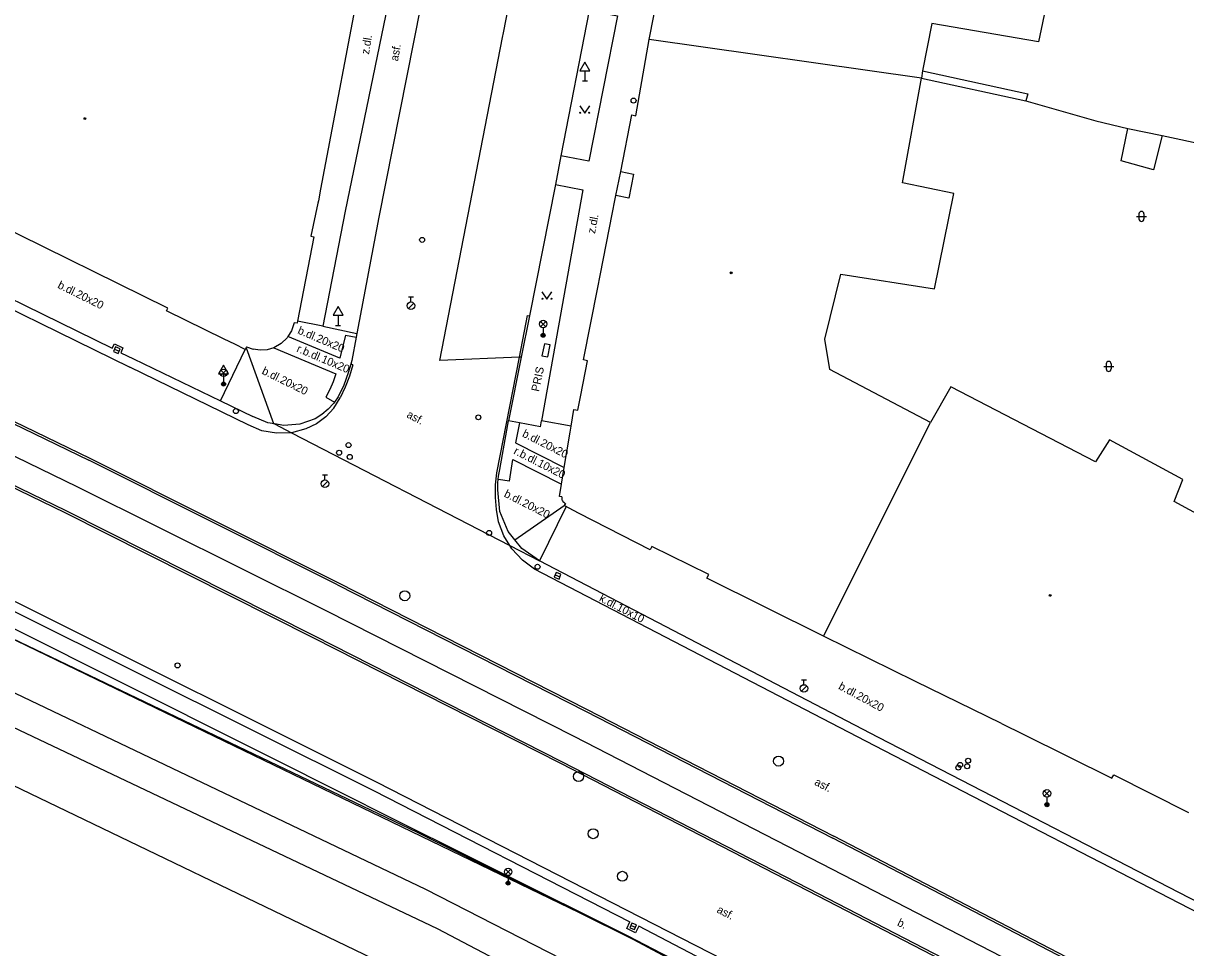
# Model space of a CAD drawing. Extents: x -599770 to -598493, y -1162076 to -1159209.
# Drawn here: x -599018.2 to -598960.1, y -1161663.4 to -1161617.2 of the extents above; entities that cross this region are included whole.
import ezdxf

# ---------------------------------------------------------------- set-up
doc = ezdxf.new("R2010")
doc.units = 0
doc.layers.add('Podklad', color=7, linetype='Continuous')

msp = doc.modelspace()

# ---------------------------------------------------------------- linework, layer by layer
at = {"layer": 'Podklad'}
for p, q in [((-598990.12, -1161619.611), (-598990.12, -1161620.12)), ((-598990.245, -1161620.12), (-598989.995, -1161620.12)), ((-598962.418, -1161626.763), (-598962.418, -1161627.013)), ((-598962.168, -1161626.763), (-598962.168, -1161627.013)), ((-598962.543, -1161626.888), (-598962.043, -1161626.888)), ((-598998.949, -1161631.486), (-598998.684, -1161631.221)), ((-598998.945, -1161630.913), (-598998.695, -1161630.913)), ((-598998.82, -1161631.163), (-598998.82, -1161630.913)), ((-599002.46, -1161631.831), (-599002.46, -1161632.34)), ((-599002.585, -1161632.34), (-599002.335, -1161632.34)), ((-598992.343, -1161632.4), (-598992.078, -1161632.135)), ((-598992.343, -1161632.135), (-598992.078, -1161632.4)), ((-598992.21, -1161632.455), (-598992.21, -1161632.83)), ((-599013.644, -1161633.519), (-599013.416, -1161633.621)), ((-598964.058, -1161634.263), (-598964.058, -1161634.513)), ((-598963.808, -1161634.263), (-598963.808, -1161634.513)), ((-599008.323, -1161634.84), (-599008.058, -1161634.575)), ((-599008.323, -1161634.575), (-599008.058, -1161634.84)), ((-599008.19, -1161634.761), (-599008.19, -1161635.27)), ((-599008.19, -1161634.895), (-599008.19, -1161635.27)), ((-598964.183, -1161634.388), (-598963.683, -1161634.388)), ((-599003.249, -1161640.386), (-599002.984, -1161640.121)), ((-599003.245, -1161639.812), (-599002.995, -1161639.812)), ((-599003.12, -1161640.062), (-599003.12, -1161639.812)), ((-598991.607, -1161644.806), (-598991.373, -1161644.894)), ((-598979.295, -1161650.043), (-598979.045, -1161650.043)), ((-598979.17, -1161650.293), (-598979.17, -1161650.043)), ((-598979.299, -1161650.616), (-598979.034, -1161650.351)), ((-598967.152, -1161655.86), (-598966.887, -1161655.595)), ((-598967.152, -1161655.595), (-598966.887, -1161655.86)), ((-598967.02, -1161655.915), (-598967.02, -1161656.29)), ((-598994.093, -1161659.78), (-598993.828, -1161659.515)), ((-598994.093, -1161659.515), (-598993.828, -1161659.78)), ((-598993.96, -1161659.835), (-598993.96, -1161660.21)), ((-598987.827, -1161662.326), (-598987.593, -1161662.414))]:
    msp.add_line(p, q, dxfattribs=at)
for points in [[(-598993.4, -1161633.92), (-598997.383, -1161634.085), (-598994.235, -1161617.947), (-598994.189, -1161617.71), (-598991.727, -1161605.087), (-598990.655, -1161599.591), (-598986.71, -1161579.369), (-598986.51, -1161578.343), (-598983.604, -1161563.441), (-598982.09, -1161555.682), (-598978.5, -1161537.274), (-598978.412, -1161536.823), (-598975.181, -1161520.261)], [(-599180.25, -1161583.92), (-599163, -1161589.64), (-599143.65, -1161594.17), (-599135.02, -1161596.97), (-599114.73, -1161605.82), (-599080.75, -1161621.2), (-599065.94, -1161628.12), (-598998.09, -1161660.51), (-598974.99, -1161672.34), (-598953.07, -1161685.05), (-598929.76, -1161698.95), (-598888.91, -1161727.38), (-598861.19, -1161748.52), (-598845.68, -1161761.08), (-598825.16, -1161781.28), (-598808.06, -1161799.42), (-598788.14, -1161822.37), (-598730.99, -1161888.48), (-598729.85, -1161889.88)], [(-599180.25, -1161583.92), (-599163, -1161589.64), (-599143.65, -1161594.17), (-599135.02, -1161596.97), (-599114.73, -1161605.82), (-599080.75, -1161621.2), (-599065.94, -1161628.12), (-598998.09, -1161660.51), (-598974.99, -1161672.34), (-598953.07, -1161685.05), (-598929.76, -1161698.95), (-598888.91, -1161727.38), (-598861.19, -1161748.52), (-598845.68, -1161761.08), (-598825.16, -1161781.28), (-598808.06, -1161799.42), (-598788.14, -1161822.37), (-598730.99, -1161888.48), (-598729.85, -1161889.88)], [(-598799.44, -1161805.85), (-598802.25, -1161802.78), (-598809.5, -1161794.72), (-598819.13, -1161784.01), (-598839.67, -1161763.81), (-598854.43, -1161750.62), (-598875.37, -1161733.68), (-598894.03, -1161720.2), (-598928.44, -1161696.82), (-598960.02, -1161677.8), (-598988.42, -1161662.64), (-599021.49, -1161646.68), (-599046.81, -1161634.84), (-599071.35, -1161623.36), (-599123.82, -1161598.98), (-599139.8, -1161592.75), (-599147.26, -1161591.17), (-599155.59, -1161588.64), (-599172.59, -1161585.56), (-599172.49, -1161585.13)], [(-599115.96, -1161591.25), (-599095.12, -1161600.92), (-599074.43, -1161610.64), (-599054.45, -1161620.05), (-599034.5, -1161629.48), (-599014.88, -1161638.97)], [(-599116.59, -1161592.61), (-599095.76, -1161602.26), (-599075.07, -1161612), (-599055.11, -1161621.39), (-599035.17, -1161630.84), (-599015.52, -1161640.38)], [(-598930.62, -1161703.45), (-598962.96, -1161683.9), (-598992.16, -1161668.11), (-599026.86, -1161651.42), (-599073.57, -1161629.03), (-599101.81, -1161615.97), (-599128.28, -1161604.09), (-599151.72, -1161596.53), (-599162, -1161593.26)], [(-599117.17, -1161593.85), (-599096.33, -1161603.54), (-599075.6, -1161613.25), (-599055.71, -1161622.61), (-599035.69, -1161632.07), (-599016.08, -1161641.59)], [(-599119.41, -1161598.56), (-599098.38, -1161608.27), (-599077.78, -1161617.91), (-599057.88, -1161627.31), (-599037.85, -1161636.84), (-599018.34, -1161646.27), (-599000.52, -1161655.17), (-598981.12, -1161665.1)], [(-599095.17, -1161601.02), (-599074.48, -1161610.74), (-599054.5, -1161620.15), (-599034.55, -1161629.58), (-599014.93, -1161639.07)], [(-598986.91, -1161618.04), (-598986.67, -1161616.87), (-598986.19, -1161614.51), (-598986.12, -1161614.17), (-598986, -1161613.58), (-598985.97, -1161613.45), (-598985.85, -1161612.86), (-598983.68, -1161602.16)], [(-598998.38, -1161608.54), (-599002.11, -1161626.62), (-599003.23, -1161632.38)], [(-598996.94, -1161609.34), (-599000.42, -1161626.93), (-599001.52, -1161632.74)], [(-599000.97, -1161612.98), (-599001.08, -1161613.58), (-599001.26, -1161614.54), (-599003.34, -1161625.52), (-599003.45, -1161626.11), (-599003.47, -1161626.22), (-599003.82, -1161627.88)], [(-598966.67, -1161614.49), (-598967.44, -1161618.17)], [(-599052.29, -1161614.97), (-599042.62, -1161619.52), (-599032.98, -1161624.12), (-599023.36, -1161628.77), (-599013.76, -1161633.47)], [(-599052.47, -1161615.41), (-599042.54, -1161620.09), (-599032.63, -1161624.82), (-599022.74, -1161629.6), (-599012.88, -1161634.43)], [(-598989.91, -1161616.6), (-598988.5, -1161616.87), (-598989.93, -1161624.13), (-598991.32, -1161623.86)], [(-598989.91, -1161616.6), (-598991.32, -1161623.86)], [(-598972.77, -1161617.24), (-598973.25, -1161619.62)], [(-598967.44, -1161618.17), (-598972.77, -1161617.24)], [(-598987.57, -1161621.86), (-598986.91, -1161618.04)], [(-598973.29, -1161619.98), (-598986.91, -1161618.04)], [(-599077.94, -1161618.34), (-599077.99, -1161618.46), (-599077.56, -1161618.66), (-599077.49, -1161618.54), (-599058.09, -1161627.73), (-599038.04, -1161637.26), (-599018.57, -1161646.67), (-599000.7, -1161655.58), (-598987.87, -1161662.14)], [(-598973.25, -1161619.62), (-598973.29, -1161619.98)], [(-598973.25, -1161619.62), (-598967.98, -1161620.77)], [(-598974.25, -1161625.21), (-598973.29, -1161619.98)], [(-598973.29, -1161619.98), (-598968.08, -1161621.11)], [(-598967.98, -1161620.77), (-598968.08, -1161621.11)], [(-598990.38, -1161621.355), (-598990.13, -1161621.73), (-598989.88, -1161621.355)], [(-598968.08, -1161621.11), (-598964.57, -1161622.11)], [(-598988.33, -1161624.65), (-598987.77, -1161621.82)], [(-598987.77, -1161621.82), (-598987.57, -1161621.86)], [(-598964.57, -1161622.11), (-598962.97, -1161622.5)], [(-598963.31, -1161624.11), (-598962.97, -1161622.5)], [(-598962.97, -1161622.5), (-598961.26, -1161622.84)], [(-598961.26, -1161622.84), (-598961.7, -1161624.56)], [(-598961.26, -1161622.84), (-598952.72, -1161624.67)], [(-598991.32, -1161623.86), (-598991.6, -1161625.29)], [(-598961.7, -1161624.56), (-598963.31, -1161624.11)], [(-598988.57, -1161625.85), (-598988.33, -1161624.65)], [(-598988.33, -1161624.65), (-598987.69, -1161624.77)], [(-598987.69, -1161624.77), (-598987.93, -1161625.97)], [(-598991.6, -1161625.29), (-598992.9, -1161631.86), (-598993.31, -1161633.92), (-598993.94, -1161637.11)], [(-598991.6, -1161625.29), (-598990.22, -1161625.56), (-598992.29, -1161637.1)], [(-598971.67, -1161625.74), (-598974.25, -1161625.21)], [(-598990.19, -1161634.06), (-598989.48, -1161630.44), (-598989.36, -1161629.85), (-598988.74, -1161626.69), (-598988.62, -1161626.1), (-598988.57, -1161625.85)], [(-598987.93, -1161625.97), (-598988.57, -1161625.85)], [(-598972.65, -1161630.5), (-598971.67, -1161625.74)], [(-599010.98, -1161631.48), (-599019.65, -1161627.21)], [(-599003.82, -1161627.88), (-599003.67, -1161627.91), (-599004.49, -1161632.13), (-599004.51, -1161632.23), (-599004.66, -1161632.2)], [(-598997.49, -1161662.49), (-599067.18, -1161629.42)], [(-598978.12, -1161633.03), (-598977.32, -1161629.78)], [(-598977.32, -1161629.78), (-598972.65, -1161630.5)], [(-598992.27, -1161630.655), (-598992.02, -1161631.03), (-598991.77, -1161630.655)], [(-599007.04, -1161633.41), (-599007.06, -1161633.45), (-599007.11, -1161633.54), (-599007.63, -1161633.28), (-599008.16, -1161633.02), (-599011.05, -1161631.61), (-599010.98, -1161631.48)], [(-598993.4, -1161633.92), (-598992.99, -1161631.84)], [(-598992.99, -1161631.84), (-598992.9, -1161631.86)], [(-599035.74, -1161632.17), (-599016.13, -1161641.69)], [(-599004.79, -1161632.6), (-599004.97, -1161632.89), (-599005.01, -1161632.95), (-599005.31, -1161633.24), (-599005.67, -1161633.45)], [(-599004.66, -1161632.2), (-599004.79, -1161632.6)], [(-599003.23, -1161632.38), (-599004.49, -1161632.13)], [(-599003.23, -1161632.38), (-599001.52, -1161632.74)], [(-599002.1, -1161632.82), (-599002.38, -1161633.97), (-599004.97, -1161632.89)], [(-599002.1, -1161632.82), (-599001.56, -1161632.93)], [(-599001.52, -1161632.74), (-599001.56, -1161632.93), (-599001.78, -1161634.09)], [(-598977.87, -1161634.54), (-598978.12, -1161633.03)], [(-599013.76, -1161633.47), (-599013.65, -1161633.25), (-599013.22, -1161633.46), (-599013.32, -1161633.7)], [(-599013.32, -1161633.7), (-599012.7, -1161634), (-599008.35, -1161636.11), (-599006.73, -1161636.89)], [(-599008.35, -1161636.11), (-599007.11, -1161633.54)], [(-599007.06, -1161633.45), (-599005.7, -1161637.24), (-599005.65, -1161637.26)], [(-599007.04, -1161633.41), (-599006.71, -1161633.53)], [(-599005.67, -1161633.45), (-599006.01, -1161633.55), (-599006.36, -1161633.58), (-599006.71, -1161633.53)], [(-599005.67, -1161633.45), (-599002.57, -1161634.75)], [(-598992.15, -1161633.26), (-598992.27, -1161633.85)], [(-598991.86, -1161633.31), (-598992.15, -1161633.26)], [(-598991.97, -1161633.9), (-598991.86, -1161633.31)], [(-599001.78, -1161634.09), (-599001.83, -1161634.28), (-599001.96, -1161634.71), (-599002.18, -1161635.32), (-599002.46, -1161635.91)], [(-599001.72, -1161634.3), (-599001.9, -1161634.87), (-599002.11, -1161635.42), (-599002.36, -1161635.96)], [(-599001.72, -1161634.3), (-599001.83, -1161634.28)], [(-598994.53, -1161639.7), (-598993.4, -1161633.92)], [(-598993.31, -1161633.92), (-598993.4, -1161633.92)], [(-598992.27, -1161633.85), (-598991.97, -1161633.9)], [(-598990.47, -1161636.58), (-598990.44, -1161636.41), (-598990.32, -1161635.82), (-598989.99, -1161634.1)], [(-598989.99, -1161634.1), (-598990.19, -1161634.06)], [(-598854.43, -1161750.62), (-598878.6, -1161731.32), (-598890.77, -1161722.52), (-598916.28, -1161704.63), (-598934.68, -1161692.84), (-598949.07, -1161684.29), (-598960.02, -1161677.8), (-598968.53, -1161673.05), (-598983.84, -1161664.94), (-598998.49, -1161657.68), (-599021.49, -1161646.68), (-599046.81, -1161634.84)], [(-599006.96, -1161637.31), (-599012.88, -1161634.43)], [(-599002.57, -1161634.75), (-599002.71, -1161635.15), (-599002.88, -1161635.54), (-599003.08, -1161635.92)], [(-598972.85, -1161637.19), (-598977.87, -1161634.54)], [(-598971.83, -1161635.41), (-598972.85, -1161637.19)], [(-598964.59, -1161639.15), (-598971.83, -1161635.41)], [(-599002.46, -1161635.91), (-599002.64, -1161636.17), (-599002.69, -1161636.24), (-599002.96, -1161636.53), (-599003.27, -1161636.79), (-599003.61, -1161637)], [(-599003.08, -1161635.92), (-599002.64, -1161636.17)], [(-599002.67, -1161636.47), (-599002.36, -1161635.96)], [(-599002.67, -1161636.47), (-599003.07, -1161636.91), (-599003.54, -1161637.25), (-599004.07, -1161637.5)], [(-598990.86, -1161637.68), (-598990.81, -1161637.37), (-598990.67, -1161636.54)], [(-598990.67, -1161636.54), (-598990.47, -1161636.58)], [(-599005.65, -1161637.26), (-599005.98, -1161637.21), (-599006.73, -1161636.89)], [(-599003.61, -1161637), (-599004.38, -1161637.27), (-599005.18, -1161637.34), (-599005.65, -1161637.26)], [(-599005.65, -1161637.26), (-599004.79, -1161637.7), (-598993.88, -1161643.33)], [(-598994.38, -1161639.53), (-598994.02, -1161637.57), (-598993.94, -1161637.11)], [(-598992.35, -1161637.4), (-598993.4, -1161637.21), (-598993.94, -1161637.11)], [(-598993.4, -1161637.21), (-598993.59, -1161638.2)], [(-598992.35, -1161637.4), (-598992.29, -1161637.1)], [(-598990.81, -1161637.37), (-598992.29, -1161637.1)], [(-598978.2, -1161647.86), (-598972.85, -1161637.19)], [(-599004.07, -1161637.5), (-599004.79, -1161637.7), (-599005.54, -1161637.73), (-599006.27, -1161637.6), (-599006.96, -1161637.31)], [(-598991.4, -1161640.88), (-598991.3, -1161640.27), (-598991.16, -1161639.43), (-598990.86, -1161637.68)], [(-598993.59, -1161638.2), (-598991.16, -1161639.43)], [(-598963.89, -1161638.06), (-598964.59, -1161639.15)], [(-598960.22, -1161640.04), (-598963.89, -1161638.06)], [(-599014.88, -1161638.97), (-599002.45, -1161645.21), (-598990.05, -1161651.51), (-598977.67, -1161657.86)], [(-599002.5, -1161645.31), (-599014.93, -1161639.07)], [(-598994.48, -1161640.55), (-598994.47, -1161640.21), (-598994.46, -1161640.04), (-598994.44, -1161639.87), (-598994.38, -1161639.53)], [(-598993.89, -1161640.12), (-598993.73, -1161639.04), (-598991.3, -1161640.27)], [(-598994.6, -1161640.93), (-598994.59, -1161640.31), (-598994.53, -1161639.7)], [(-598993.89, -1161640.12), (-598994.46, -1161640.04)], [(-598960.66, -1161641.14), (-598960.22, -1161640.04)], [(-599015.52, -1161640.38), (-599003.08, -1161646.59), (-598990.67, -1161652.87), (-598978.31, -1161659.23)], [(-598992.4, -1161644.1), (-598993.28, -1161643.48), (-598993.62, -1161643.05), (-598993.96, -1161642.63), (-598994.37, -1161641.63), (-598994.48, -1161640.55)], [(-598994.44, -1161642.15), (-598994.55, -1161641.54), (-598994.6, -1161640.93)], [(-598991.28, -1161640.9), (-598991.4, -1161640.88)], [(-598991.28, -1161640.9), (-598991.28, -1161640.95), (-598991.28, -1161641), (-598991.27, -1161641.03), (-598991.27, -1161641.05), (-598991.25, -1161641.09), (-598991.22, -1161641.14)], [(-598991.22, -1161641.14), (-598991.18, -1161641.17), (-598991.15, -1161641.21), (-598991.1, -1161641.23)], [(-598991.1, -1161641.23), (-598991.16, -1161641.34)], [(-598955.88, -1161643.74), (-598960.66, -1161641.14)], [(-599016.13, -1161641.69), (-599003.72, -1161647.93), (-598991.35, -1161654.22), (-598979, -1161660.58)], [(-599016.08, -1161641.59), (-599003.68, -1161647.83), (-598991.3, -1161654.13), (-598978.95, -1161660.48)], [(-598993.62, -1161643.05), (-598991.16, -1161641.34)], [(-598991.06, -1161641.39), (-598992.4, -1161644.1)], [(-598983.93, -1161644.79), (-598986.77, -1161643.38), (-598986.86, -1161643.56), (-598990.41, -1161641.73), (-598990.94, -1161641.45), (-598991.06, -1161641.39), (-598991.16, -1161641.34)], [(-598993.88, -1161643.33), (-598994.17, -1161642.86), (-598994.44, -1161642.15)], [(-598993.88, -1161643.33), (-598992.4, -1161644.1)], [(-598992.64, -1161644.52), (-598993.25, -1161644.07), (-598993.77, -1161643.51), (-598993.88, -1161643.33)], [(-598957.29, -1161662.29), (-598975.44, -1161652.94), (-598992.4, -1161644.1)], [(-598957.45, -1161662.75), (-598975.63, -1161653.35), (-598992.64, -1161644.52)], [(-598969.3, -1161652.24), (-598973.59, -1161650.14), (-598978.2, -1161647.86), (-598984.02, -1161644.97), (-598983.93, -1161644.79)], [(-599002.5, -1161645.31), (-598990.1, -1161651.61), (-598977.72, -1161657.96)], [(-599001.08, -1161656.31), (-599018.93, -1161647.36)], [(-598969.3, -1161652.24), (-598968.17, -1161652.79)], [(-598968.17, -1161652.79), (-598963.77, -1161654.97), (-598963.68, -1161654.79), (-598959.94, -1161656.68)], [(-599001.08, -1161656.31), (-598987.97, -1161662.85), (-598981.72, -1161666.09)], [(-598965.68, -1161664.23), (-598977.72, -1161657.96)], [(-598965.63, -1161664.13), (-598977.67, -1161657.86)], [(-598978.31, -1161659.23), (-598969.29, -1161663.88), (-598960.29, -1161668.58), (-598951.32, -1161673.33), (-598942.38, -1161678.14)], [(-598978.95, -1161660.48), (-598966.93, -1161666.69), (-598954.94, -1161672.98)], [(-598979, -1161660.58), (-598966.98, -1161666.79), (-598955, -1161673.07), (-598943.05, -1161679.43)], [(-598988.02, -1161662.48), (-598987.87, -1161662.14)], [(-598975.6, -1161674), (-598997.49, -1161662.49)], [(-598987.59, -1161662.69), (-598988.02, -1161662.48)], [(-598987.43, -1161662.37), (-598987.59, -1161662.69)], [(-598981.34, -1161665.54), (-598987.43, -1161662.37)]]:
    msp.add_lwpolyline(points, dxfattribs=at)
for points in [[(-598990.37, -1161619.611), (-598989.87, -1161619.611), (-598990.12, -1161619.178)], [(-599002.71, -1161631.831), (-599002.21, -1161631.831), (-599002.46, -1161631.398)], [(-599013.695, -1161633.633), (-599013.467, -1161633.735), (-599013.365, -1161633.507), (-599013.593, -1161633.405)], [(-599008.44, -1161634.761), (-599007.94, -1161634.761), (-599008.19, -1161634.328)], [(-598991.651, -1161644.923), (-598991.417, -1161645.011), (-598991.329, -1161644.777), (-598991.563, -1161644.689)], [(-598987.871, -1161662.443), (-598987.637, -1161662.531), (-598987.549, -1161662.297), (-598987.783, -1161662.209)]]:
    msp.add_lwpolyline(points, close=True, dxfattribs=at)
for centre, radius in [((-598987.69, -1161621.1), 0.125), ((-599015.12, -1161622), 0.045), ((-599015.12, -1161622), 0.0199), ((-598990.355, -1161621.705), 0.025), ((-598989.905, -1161621.705), 0.025), ((-598998.26, -1161628.06), 0.125), ((-598982.81, -1161629.71), 0.045), ((-598982.81, -1161629.71), 0.0199), ((-598998.82, -1161631.35), 0.188), ((-598992.245, -1161631.005), 0.025), ((-598991.795, -1161631.005), 0.025), ((-598992.21, -1161632.267), 0.188), ((-598992.21, -1161632.83), 0.1), ((-598992.21, -1161632.83), 0.0723), ((-598992.21, -1161632.83), 0.0438), ((-599008.19, -1161634.707), 0.188), ((-599008.19, -1161635.27), 0.1), ((-599008.19, -1161635.27), 0.0723), ((-599008.19, -1161635.27), 0.0438), ((-599007.57, -1161636.62), 0.125), ((-598995.45, -1161636.93), 0.125), ((-599001.94, -1161638.32), 0.125), ((-599002.41, -1161638.7), 0.125), ((-599001.88, -1161638.91), 0.125), ((-599003.12, -1161640.25), 0.188), ((-598994.91, -1161642.71), 0.125), ((-598992.49, -1161644.4), 0.125), ((-598999.13, -1161645.85), 0.25), ((-598966.86, -1161645.83), 0.045), ((-598966.86, -1161645.83), 0.0199), ((-599010.49, -1161649.33), 0.125), ((-598979.17, -1161650.48), 0.188), ((-598980.44, -1161654.11), 0.25), ((-598970.96, -1161654.09), 0.125), ((-598990.44, -1161654.88), 0.25), ((-598971.45, -1161654.44), 0.125), ((-598971.36, -1161654.3), 0.125), ((-598971.01, -1161654.37), 0.125), ((-598967.02, -1161655.727), 0.188), ((-598967.02, -1161656.29), 0.1), ((-598967.02, -1161656.29), 0.0723), ((-598967.02, -1161656.29), 0.0438), ((-598989.71, -1161657.74), 0.25), ((-598993.96, -1161659.648), 0.188), ((-598988.25, -1161659.87), 0.25), ((-598993.96, -1161660.21), 0.1), ((-598993.96, -1161660.21), 0.0723), ((-598993.96, -1161660.21), 0.0438)]:
    msp.add_circle(centre, radius, dxfattribs=at)
for centre, start, end in [((-598962.293, -1161626.763), 0, 180), ((-598962.293, -1161627.013), 180, 0), ((-598963.933, -1161634.263), 0, 180), ((-598963.933, -1161634.513), 180, 0)]:
    msp.add_arc(centre, 0.125, start, end, dxfattribs=at)

# ---------------------------------------------------------------- texts
for s, rotation, p in [('z.dl.', 80.68, (-599000.92, -1161618.81)), ('asf.', 79.83, (-598999.47, -1161619.15)), ('z.dl.', 79, (-598989.62, -1161627.77)), ('b.dl.20x20', 333.7288, (-599016.52, -1161630.45)), ('b.dl.20x20', 337, (-599004.52, -1161632.73)), ('r.b.dl.10x20', 337, (-599004.57, -1161633.64)), ('b.dl.20x20', 333.7288, (-599006.31, -1161634.74)), ('PRIS', 78, (-598992.42, -1161635.67)), ('asf.', 332.08728, (-598999.07, -1161636.91)), ('b.dl.20x20', 333, (-598993.29, -1161637.87)), ('r.b.dl.10x20', 333, (-598993.72, -1161638.74)), ('b.dl.20x20', 333, (-598994.2, -1161640.88)), ('k.dl.10x10', 332.40199, (-598989.44, -1161646.09)), ('b.dl.20x20', 331.76778, (-598977.48, -1161650.49)), ('asf.', 332.76, (-598978.68, -1161655.28)), ('asf.', 332.69, (-598983.56, -1161661.66)), ('b.', 333.23, (-598974.54, -1161662.31))]:
    msp.add_text(s, height=0.4, rotation=rotation, dxfattribs=at).set_placement(p)

doc.saveas('drawing.dxf')
